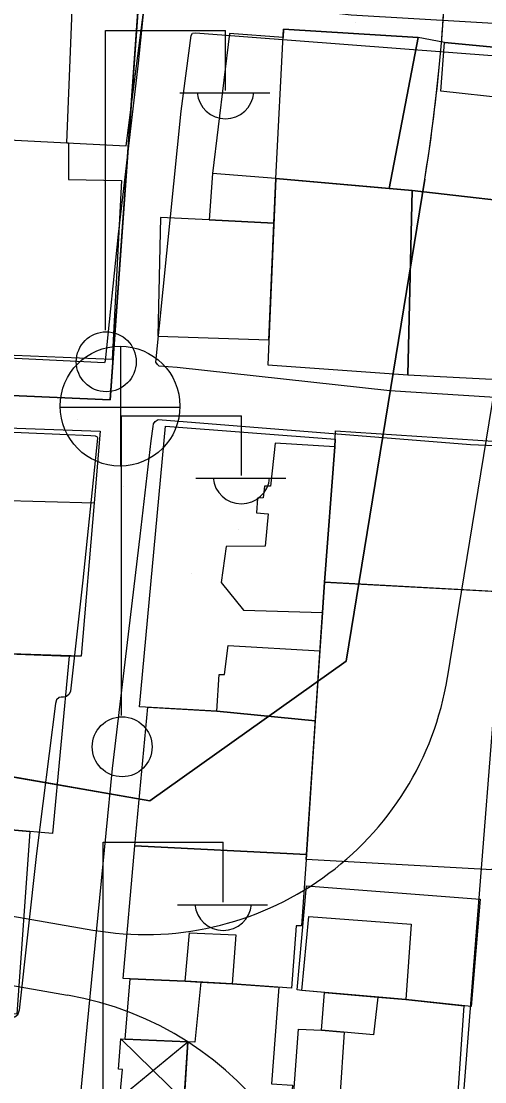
# Model space of a CAD drawing. Extents: x 417997 to 421451, y 4451742 to 4455216.
# Drawn here: x 419199.7 to 419226.7, y 4453230.3 to 4453292.2 of the extents above; entities that cross this region are included whole.
import ezdxf

# ---------------------------------------------------------------- set-up
doc = ezdxf.new("R2010")
doc.units = 0
for name, color, linetype in [('ADA', 7, 'Continuous'), ('ADAKENARI', 7, 'Continuous'), ('B_Mesken', 7, 'Continuous'), ('B_Sundurma', 7, 'Continuous'), ('B_Teras', 7, 'Continuous'), ('Default', 7, 'Continuous'), ('KALDIRIM', 7, 'Continuous'), ('PL_AYA_PARK_DINLENME', 7, 'Continuous'), ('PL_KON_MEV_350', 7, 'Continuous'), ('S_Elektrik_Diregi', 7, 'Continuous'), ('S_Rogar_Kapagi', 7, 'Continuous'), ('TR_PARKALANI', 7, 'Continuous'), ('Yol_Sose', 7, 'Continuous')]:
    doc.layers.add(name, color=color, linetype=linetype)

# ---------------------------------------------------------------- blocks, each defined once
blk = doc.blocks.new('POINT_DISPLAY')
at = {"layer": 'Default'}
blk.add_line((0, 0), (0, 0), dxfattribs=at)

msp = doc.modelspace()

# ---------------------------------------------------------------- linework, layer by layer
at = {"layer": 'ADA'}
for p, q in [((419204.854, 4453270.1), (419206.82, 4453297.624)), ((419204.854, 4453270.1), (419206.82, 4453297.624)), ((419130.474, 4453273.376), (419204.854, 4453270.1)), ((419130.474, 4453273.376), (419204.854, 4453270.1))]:
    msp.add_line(p, q, dxfattribs=at)
at = {"layer": 'ADAKENARI'}
for p, q in [((419223.238, 4453282.998), (419218.64, 4453254.848)), ((419223.238, 4453282.998), (419218.64, 4453254.848)), ((419218.64, 4453254.848), (419207.176, 4453246.693)), ((419218.64, 4453254.848), (419207.176, 4453246.693)), ((419207.176, 4453246.693), (419174.582, 4453252.366)), ((419207.176, 4453246.693), (419174.582, 4453252.366))]:
    msp.add_line(p, q, dxfattribs=at)
msp.add_arc((419124.546, 4453299.118), 100, 350.72359, 358.2431, dxfattribs=at)
msp.add_arc((419124.546, 4453299.118), 100, 350.72359, 358.2431, dxfattribs=at)
at = {"layer": 'B_Mesken'}
for points in [[(419207.302, 4453296.52), (419202.785, 4453296.596), (419202.811, 4453297.268), (419197.426, 4453297.399), (419197.143, 4453289.426), (419197, 4453285.392), (419202.334, 4453285.116), (419205.799, 4453284.942)], [(419214.99, 4453291.756), (419214.965, 4453291.265), (419211.822, 4453291.49), (419210.828, 4453283.321), (419210.644, 4453280.613), (419214.428, 4453280.426), (419214.54, 4453283.035), (419221.167, 4453282.442), (419222.85, 4453291.262)], [(419224.393, 4453290.973), (419222.85, 4453291.262), (419221.167, 4453282.442), (419222.506, 4453282.322), (419230.66, 4453281.39), (419231.457, 4453287.343), (419232.009, 4453287.283), (419232.386, 4453290.206)], [(419202.424, 4453285.111), (419202.433, 4453282.972), (419205.521, 4453282.911), (419204.975, 4453272.465), (419196.376, 4453272.813), (419196.9, 4453279.942), (419196.588, 4453279.943), (419197, 4453285.392), (419202.334, 4453285.116)], [(419222.506, 4453282.322), (419214.54, 4453283.035), (419214.072, 4453272.146), (419222.256, 4453271.566)], [(419230.66, 4453281.39), (419222.506, 4453282.322), (419222.256, 4453271.566), (419230.187, 4453271.15)], [(419210.644, 4453280.613), (419207.799, 4453280.753), (419207.634, 4453273.818), (419214.135, 4453273.618), (419214.428, 4453280.426)], [(419198.302, 4453268.491), (419204.274, 4453268.274), (419203.915, 4453264.103), (419203.164, 4453255.132), (419197.846, 4453255.325), (419195.479, 4453255.468), (419196.164, 4453268.63)], [(419211.083, 4453251.921), (419206.569, 4453252.185), (419208.084, 4453268.571), (419218.002, 4453267.817), (419217.976, 4453267.354), (419217.372, 4453259.469), (419217.256, 4453257.693), (419217.109, 4453255.45), (419216.842, 4453251.361)], [(419218.002, 4453267.817), (419218.026, 4453268.307), (419228.708, 4453267.596), (419227.986, 4453258.887), (419217.372, 4453259.469), (419217.976, 4453267.354), (419218.002, 4453267.817), (419218.002, 4453267.817)], [(419216.313, 4453243.27), (419217.372, 4453259.469), (419228.204, 4453258.875), (419227.747, 4453250.643), (419227.996, 4453250.63), (419227.181, 4453242.664)], [(419197.068, 4453245.168), (419197.846, 4453255.325), (419202.465, 4453255.143), (419201.48, 4453244.793)], [(419206.306, 4453244.063), (419207.066, 4453252.156), (419211.083, 4453251.921), (419216.842, 4453251.361), (419216.331, 4453243.551)], [(419200.168, 4453244.905), (419199.406, 4453234.242), (419188.776, 4453234.693), (419189.652, 4453245.838), (419197.068, 4453245.168)], [(419211.983, 4453236.018), (419210.154, 4453236.115), (419209.237, 4453236.163), (419206.021, 4453236.297), (419205.626, 4453236.32), (419206.306, 4453244.063), (419216.331, 4453243.551), (419216.313, 4453243.27), (419216.036, 4453239.391), (419215.726, 4453239.395), (419215.445, 4453235.758)], [(419222.125, 4453235.103), (419222.125, 4453235.103), (419220.505, 4453235.24), (419217.385, 4453235.504), (419216.064, 4453235.616), (419215.784, 4453235.658), (419216.327, 4453241.738), (419226.476, 4453240.946), (419225.949, 4453234.683)], [(419214.711, 4453235.813), (419214.291, 4453230.174), (419215.519, 4453230.084), (419215.127, 4453225.353), (419208.951, 4453225.687), (419209.39, 4453232.619), (419205.739, 4453232.779), (419206.021, 4453236.297), (419209.237, 4453236.163), (419210.154, 4453236.115), (419211.983, 4453236.018)], [(419225.53, 4453234.729), (419224.835, 4453224.877), (419218.024, 4453225.561), (419215.305, 4453225.709), (419215.865, 4453233.371), (419217.204, 4453233.312), (419217.385, 4453235.504), (419220.505, 4453235.24), (419222.125, 4453235.103)]]:
    msp.add_lwpolyline(points, close=True, dxfattribs=at)
at = {"layer": 'B_Sundurma'}
for p, q in [((419205.416, 4453229.35), (419209.39, 4453232.619)), ((419209.172, 4453229.175), (419205.482, 4453232.792))]:
    msp.add_line(p, q, dxfattribs=at)
msp.add_lwpolyline([(419209.172, 4453229.175), (419205.416, 4453229.35), (419205.57, 4453231.005), (419205.339, 4453231.021), (419205.482, 4453232.792), (419205.739, 4453232.779), (419209.39, 4453232.619)], close=True, dxfattribs=at)
at = {"layer": 'B_Teras'}
for points in [[(419197.426, 4453297.399), (419197, 4453285.392), (419202.334, 4453285.116), (419202.811, 4453297.268)], [(419214.54, 4453283.035), (419214.99, 4453291.756), (419222.85, 4453291.262), (419221.167, 4453282.442)], [(419224.393, 4453290.973), (419232.386, 4453290.206), (419232.009, 4453287.283), (419224.18, 4453288.13)], [(419214.54, 4453283.035), (419210.828, 4453283.321), (419210.644, 4453280.613), (419214.428, 4453280.426)], [(419195.479, 4453255.468), (419196.164, 4453268.63), (419198.302, 4453268.491), (419198.173, 4453264.254), (419203.915, 4453264.103), (419203.164, 4453255.132), (419202.465, 4453255.143), (419197.846, 4453255.325)], [(419217.372, 4453259.469), (419217.976, 4453267.354), (419214.498, 4453267.578), (419214.221, 4453265.075), (419213.879, 4453265.071), (419213.799, 4453264.389), (419213.475, 4453264.375), (419213.413, 4453263.501), (419214.088, 4453263.445), (419213.916, 4453261.554), (419211.637, 4453261.544), (419211.344, 4453259.433), (419212.64, 4453257.827), (419217.256, 4453257.693)], [(419216.842, 4453251.361), (419211.083, 4453251.921), (419211.219, 4453254.07), (419211.543, 4453254.074), (419211.753, 4453255.754), (419217.109, 4453255.45)], [(419216.064, 4453235.616), (419216.461, 4453239.936), (419222.446, 4453239.497), (419222.125, 4453235.103)], [(419209.237, 4453236.163), (419209.498, 4453238.991), (419212.205, 4453238.875), (419211.983, 4453236.018)], [(419209.237, 4453236.163), (419210.154, 4453236.115), (419209.804, 4453232.601), (419205.739, 4453232.779), (419206.021, 4453236.297)], [(419217.385, 4453235.504), (419220.505, 4453235.24), (419220.246, 4453233.032), (419217.204, 4453233.312)], [(419218.526, 4453233.19), (419218.024, 4453225.561), (419215.305, 4453225.709), (419215.865, 4453233.371), (419217.204, 4453233.312)]]:
    msp.add_lwpolyline(points, close=True, dxfattribs=at)
at = {"layer": 'KALDIRIM'}
for p, q in [((419224.562, 4453253.885), (419229.16, 4453282.031)), ((419224.562, 4453253.885), (419229.16, 4453282.031)), ((419173.21, 4453244.485), (419203.85, 4453239.152)), ((419173.21, 4453244.485), (419203.85, 4453239.152)), ((419172.524, 4453240.544), (419202.358, 4453235.351)), ((419172.524, 4453240.544), (419202.358, 4453235.351))]:
    msp.add_line(p, q, dxfattribs=at)
for centre, radius, start, end in [((419206.916, 4453256.768), 17.881, 260.12609, 350.72359), ((419206.916, 4453256.768), 17.881, 260.12609, 350.72359), ((419199.078, 4453216.509), 19.126, 350.72359, 80.12609), ((419199.078, 4453216.509), 19.126, 350.72359, 80.12609)]:
    msp.add_arc(centre, radius, start, end, dxfattribs=at)
at = {"layer": 'PL_AYA_PARK_DINLENME'}
msp.add_lwpolyline([(419174.582, 4453252.366), (419207.176, 4453246.693), (419218.64, 4453254.848), (419223.238, 4453282.998), (419223.489, 4453284.62), (419223.714, 4453286.245), (419223.912, 4453287.873), (419224.083, 4453289.505), (419224.227, 4453291.139), (419224.344, 4453292.775), (419224.435, 4453294.413), (419224.499, 4453296.052), (419206.82, 4453297.624), (419204.854, 4453270.1), (419130.474, 4453273.376)], dxfattribs=at)
msp.add_lwpolyline([(419174.582, 4453252.366), (419207.176, 4453246.693), (419218.64, 4453254.848), (419223.238, 4453282.998), (419223.489, 4453284.62), (419223.714, 4453286.245), (419223.912, 4453287.873), (419224.083, 4453289.505), (419224.227, 4453291.139), (419224.344, 4453292.775), (419224.435, 4453294.413), (419224.499, 4453296.052), (419206.82, 4453297.624), (419204.854, 4453270.1), (419130.474, 4453273.376)], dxfattribs=at)
at = {"layer": 'PL_KON_MEV_350'}
msp.add_lwpolyline([(419119.651, 4453266.808), (419126.542, 4453266.823), (419130.474, 4453273.376), (419204.854, 4453270.1), (419206.82, 4453297.624), (419224.499, 4453296.052)], dxfattribs=at)
msp.add_lwpolyline([(419119.651, 4453266.808), (419126.542, 4453266.823), (419130.474, 4453273.376), (419204.854, 4453270.1), (419206.82, 4453297.624), (419224.499, 4453296.052)], dxfattribs=at)
at = {"layer": 'S_Elektrik_Diregi'}
for p, q in [((419204.594, 4453274.167), (419204.594, 4453291.667)), ((419204.594, 4453291.667), (419211.594, 4453291.667)), ((419211.594, 4453288.167), (419211.594, 4453291.667)), ((419208.934, 4453288.027), (419214.184, 4453288.027)), ((419205.522, 4453251.683), (419205.522, 4453269.183)), ((419205.522, 4453269.183), (419212.522, 4453269.183)), ((419212.522, 4453265.683), (419212.522, 4453269.183)), ((419209.862, 4453265.543), (419215.112, 4453265.543)), ((419204.458, 4453226.771), (419204.458, 4453244.271)), ((419204.458, 4453244.271), (419211.458, 4453244.271)), ((419211.458, 4453240.771), (419211.458, 4453244.271)), ((419208.798, 4453240.631), (419214.048, 4453240.631))]:
    msp.add_line(p, q, dxfattribs=at)
for centre in [(419204.63, 4453272.332), (419205.558, 4453249.848)]:
    msp.add_circle(centre, 1.75, dxfattribs=at)
for centre in [(419211.595, 4453288.18), (419212.523, 4453265.696), (419211.459, 4453240.784)]:
    msp.add_arc(centre, 1.658, 184.83843, 355.14641, dxfattribs=at)
at = {"layer": 'S_Rogar_Kapagi'}
for p, q in [((419205.488, 4453266.213), (419205.488, 4453273.213)), ((419201.918, 4453269.678), (419208.918, 4453269.678))]:
    msp.add_line(p, q, dxfattribs=at)
msp.add_circle((419205.435, 4453269.742), 3.5, dxfattribs=at)
at = {"layer": 'Yol_Sose'}
for points in [[(419174.921, 4453298.033), (419180.413, 4453297.989), (419187.177, 4453297.869), (419196.305, 4453297.454), (419206.875, 4453297.07), (419207.029, 4453297.041), (419207.107, 4453296.976), (419207.153, 4453296.913), (419207.174, 4453296.824), (419207.201, 4453296.698), (419206.503, 4453289.759), (419205.329, 4453279.778), (419204.574, 4453272.389), (419204.523, 4453272.269), (419176.007, 4453273.645)], [(419261.304, 4453288.614), (419243.658, 4453291.065), (419233.592, 4453291.707), (419218.948, 4453292.559), (419210.619, 4453293.535), (419210.46, 4453293.565), (419210, 4453293.741), (419209.776, 4453293.885), (419209.615, 4453294.062), (419209.567, 4453294.158), (419209.556, 4453294.191), (419209.857, 4453297.79)], [(419258.795, 4453268.514), (419249.755, 4453269.041), (419235.329, 4453269.739), (419221.199, 4453270.633), (419208.763, 4453271.987), (419207.716, 4453272.067), (419207.618, 4453272.166), (419207.528, 4453272.311), (419209, 4453286.953), (419209.586, 4453291.386), (419209.678, 4453291.513), (419209.846, 4453291.537), (419230.488, 4453289.959), (419245.924, 4453288.692), (419261.029, 4453286.699)], [(419176.542, 4453269.197), (419203.729, 4453268.02), (419203.972, 4453268.012), (419204.091, 4453267.949), (419204.126, 4453267.864), (419203.261, 4453259.573), (419202.542, 4453253.095), (419202.461, 4453252.927), (419202.298, 4453252.777), (419202.125, 4453252.748), (419201.987, 4453252.749), (419201.876, 4453252.734), (419201.726, 4453252.584), (419201.655, 4453252.373), (419200.557, 4453243.626), (419199.538, 4453234.469), (419199.438, 4453234.174), (419199.283, 4453234.07), (419198.046, 4453234.07), (419182.32, 4453234.497), (419161.758, 4453234.801)], [(419206.61, 4453262.155), (419207.253, 4453267.708), (419207.363, 4453268.552), (419207.387, 4453268.697), (419207.482, 4453268.851), (419207.664, 4453268.962), (419207.664, 4453268.962), (419225.901, 4453267.499)], [(419225.901, 4453267.499), (419228.259, 4453267.403), (419228.436, 4453267.317), (419228.549, 4453267.186), (419228.608, 4453267.053), (419227.565, 4453255.806), (419226.147, 4453237.813), (419225.135, 4453224.924), (419225.011, 4453224.612), (419224.921, 4453224.517), (419224.693, 4453224.418), (419224.425, 4453224.327), (419207.31, 4453224.64), (419202.97, 4453224.806), (419202.915, 4453224.814), (419202.841, 4453224.861), (419202.729, 4453225.075), (419202.735, 4453225.28), (419203.505, 4453233.482)], [(419203.505, 4453233.482), (419205.001, 4453248.578), (419206.61, 4453262.155)]]:
    msp.add_lwpolyline(points, dxfattribs=at)

# ---------------------------------------------------------------- block references
at = {"layer": 'TR_PARKALANI', "xscale": 0.1, "yscale": 0.10000000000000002}
for p in [(419219.178, 4453292.139), (419219.178, 4453292.139), (419211.067, 4453280.555), (419211.067, 4453280.555), (419208.241, 4453279.829), (419208.241, 4453279.829), (419217.727, 4453271.575), (419217.727, 4453271.575), (419202.955, 4453268.97), (419202.955, 4453268.97), (419205.636, 4453265.057), (419205.636, 4453265.057), (419212.378, 4453262.544), (419212.378, 4453262.544), (419209.616, 4453259.99), (419209.616, 4453259.99), (419201.504, 4453248.406), (419201.504, 4453248.406)]:
    msp.add_blockref('POINT_DISPLAY', p, dxfattribs=at)

doc.saveas('drawing.dxf')
